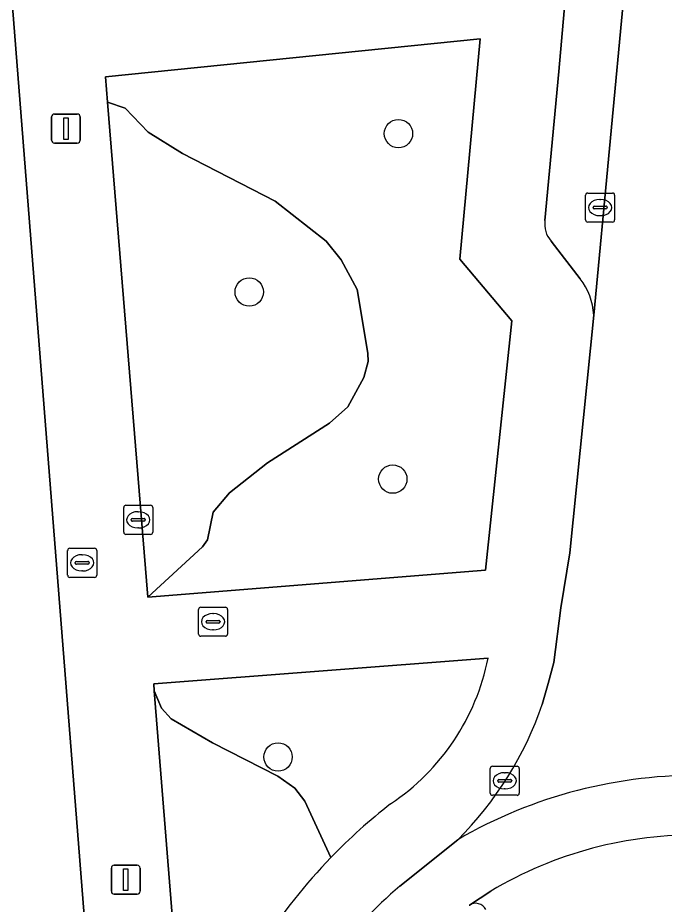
# Model space of a CAD drawing. Extents: x 157793 to 159380, y 380877 to 382313.
# Drawn here: x 158214.85 to 158237.13, y 381113.49 to 381144.02 of the extents above; entities that cross this region are included whole.
import ezdxf

# ---------------------------------------------------------------- set-up
doc = ezdxf.new("R2010")
doc.units = 0
for name, color, linetype in [('IMGEO_Boom', 7, 'Continuous'), ('IMGEO_Brandkraan', 7, 'Continuous'), ('IMGEO_Erf', 7, 'Continuous'), ('IMGEO_Fietspad_gesloten', 7, 'Continuous'), ('IMGEO_Groenvoorziening', 7, 'Continuous'), ('IMGEO_Kolk', 7, 'Continuous'), ('IMGEO_Lichtmast', 7, 'Continuous'), ('IMGEO_Parkeervlak_open', 7, 'Continuous'), ('IMGEO_Rijbaan_lokaal_gesloten', 7, 'Continuous'), ('IMGEO_Rioolput', 7, 'Continuous'), ('IMGEO_Verkeerseiland_open', 7, 'Continuous'), ('IMGEO_Voetpad_open', 7, 'Continuous')]:
    doc.layers.add(name, color=color, linetype=linetype)

msp = doc.modelspace()

# ---------------------------------------------------------------- linework, layer by layer
at = {"layer": 'IMGEO_Boom'}
for centre in [(158227.972, 381140.031), (158222.831, 381134.576), (158227.777, 381128.132), (158223.825, 381118.561)]:
    msp.add_circle(centre, 0.489, dxfattribs=at)
at = {"layer": 'IMGEO_Brandkraan'}
for p, q in [((158216.575, 381124.822), (158216.575, 381125.674)), ((158216.65, 381125.748), (158217.502, 381125.748)), ((158217.576, 381125.674), (158217.576, 381124.822)), ((158217.063, 381125.528), (158217.088, 381125.528)), ((158216.834, 381125.242), (158216.834, 381125.254)), ((158217.272, 381125.205), (158216.874, 381125.205)), ((158216.877, 381125.291), (158217.275, 381125.291)), ((158217.318, 381125.254), (158217.318, 381125.242)), ((158217.502, 381124.748), (158216.65, 381124.748)), ((158217.086, 381124.968), (158217.061, 381124.968))]:
    msp.add_line(p, q, dxfattribs=at)
for points in [[(158216.575, 381124.822), (158216.575, 381125.674)], [(158216.65, 381125.748), (158217.502, 381125.748)], [(158217.576, 381125.674), (158217.576, 381124.822)], [(158217.502, 381124.748), (158216.65, 381124.748)]]:
    msp.add_lwpolyline(points, dxfattribs=at)
for centre, radius, start, end in [((158216.652, 381125.672), 0.0765, 91.552, 178.448), ((158216.652, 381125.672), 0.0765, 91.552, 178.448), ((158217.5, 381125.672), 0.0765, 1.552, 88.448), ((158217.5, 381125.672), 0.0765, 1.552, 88.448), ((158216.874, 381125.251), 0.0403, 85.8775, 175.7526), ((158216.871, 381125.241), 0.0366, 178.938, 274.7102), ((158217.275, 381125.248), 0.043, 264.8664, 352.4533), ((158217.279, 381125.253), 0.0386, 1.7309, 96.639), ((158216.652, 381124.824), 0.0765, 181.552, 268.448), ((158216.652, 381124.824), 0.0765, 181.552, 268.448), ((158217.5, 381124.824), 0.0765, 271.552, 358.448), ((158217.5, 381124.824), 0.0765, 271.552, 358.448)]:
    msp.add_arc(centre, radius, start, end, dxfattribs=at)
for centre, major_axis, ratio, start_param, end_param in [((158217.062, 381125.248), (-0.387, 0.002), 0.722429, 4.712389, 7.853982), ((158217.087, 381125.248), (-0.39, 0.002), 0.717154, 1.570796, 4.712389)]:
    msp.add_ellipse(centre, major_axis=major_axis, ratio=ratio, start_param=start_param, end_param=end_param, dxfattribs=at)
at = {"layer": 'IMGEO_Erf'}
msp.add_lwpolyline([(158168.846, 381096.013), (158217.702, 381106.076), (158217.503, 381108.594), (158207.836, 381230.9)], dxfattribs=at)
at = {"layer": 'IMGEO_Fietspad_gesloten'}
for points in [[(158230.013, 381115.713), (158228.02, 381114.11)], [(158230.407, 381113.456), (158230.417, 381113.462), (158231.156, 381113.939)]]:
    msp.add_lwpolyline(points, dxfattribs=at)
for centre, radius, start, end in [((158238.242, 381101.552), 16.378, 88.8551, 120.1609), ((158238.143, 381102.264), 13.607, 88.7595, 120.8995), ((158237.93, 381102.352), 15.377, 130.1236, 155.2315)]:
    msp.add_arc(centre, radius, start, end, dxfattribs=at)
at = {"layer": 'IMGEO_Groenvoorziening'}
for points in [[(158230.975, 381124.998), (158231.883, 381133.579), (158230.083, 381135.707), (158230.786, 381143.295), (158217.882, 381141.98), (158217.953, 381141.109), (158218.559, 381140.91), (158219.353, 381140.075), (158220.531, 381139.35), (158223.728, 381137.7), (158225.477, 381136.331), (158226.001, 381135.682), (158226.544, 381134.66), (158226.917, 381132.469), (158226.926, 381132.181), (158226.784, 381131.628), (158226.233, 381130.617), (158225.6, 381130.059), (158223.465, 381128.697), (158222.152, 381127.662), (158221.594, 381126.993), (158221.39, 381126.045), (158221.224, 381125.804), (158219.337, 381124.071)], [(158219.337, 381124.071), (158221.224, 381125.804), (158221.39, 381126.045), (158221.594, 381126.993), (158222.152, 381127.662), (158223.465, 381128.697), (158225.6, 381130.059), (158226.233, 381130.617), (158226.784, 381131.628), (158226.926, 381132.181), (158226.917, 381132.469), (158226.544, 381134.66), (158226.001, 381135.682), (158225.477, 381136.331), (158223.728, 381137.7), (158220.531, 381139.35), (158219.353, 381140.075), (158218.559, 381140.91), (158217.953, 381141.109)]]:
    msp.add_lwpolyline(points, close=True, dxfattribs=at)
for points in [[(158231.062, 381121.965), (158219.539, 381121.075), (158219.558, 381120.837), (158219.814, 381120.238), (158220.142, 381119.879), (158221.563, 381119.05), (158223.818, 381117.9), (158224.404, 381117.485), (158224.746, 381117.038), (158225.648, 381115.102)], [(158225.648, 381115.102), (158224.746, 381117.038), (158224.404, 381117.485), (158223.818, 381117.9), (158221.563, 381119.05), (158220.142, 381119.879), (158219.814, 381120.238), (158219.558, 381120.837)], [(158219.558, 381120.837), (158220.532, 381108.688), (158221.534, 381108.719)]]:
    msp.add_lwpolyline(points, dxfattribs=at)
for centre, radius, start, end in [((158223.319, 381123.516), 7.897, 303.7227, 348.6708), ((158239.802, 381101.412), 19.691, 127.9111, 135.9554), ((158239.687, 381101.536), 19.523, 135.9823, 158.4121)]:
    msp.add_arc(centre, radius, start, end, dxfattribs=at)
at = {"layer": 'IMGEO_Kolk'}
for p, q in [((158234.42, 381137.058), (158234.42, 381137.91)), ((158234.495, 381137.984), (158235.347, 381137.984)), ((158235.421, 381137.91), (158235.421, 381137.058)), ((158234.722, 381137.527), (158235.12, 381137.527)), ((158234.908, 381137.764), (158234.933, 381137.764)), ((158234.679, 381137.478), (158234.679, 381137.49)), ((158235.117, 381137.441), (158234.719, 381137.441)), ((158235.163, 381137.49), (158235.163, 381137.478)), ((158235.347, 381136.984), (158234.495, 381136.984)), ((158234.931, 381137.204), (158234.906, 381137.204)), ((158218.507, 381126.303), (158218.507, 381127.155)), ((158218.582, 381127.229), (158219.434, 381127.229)), ((158219.508, 381127.155), (158219.508, 381126.303)), ((158218.995, 381127.009), (158219.02, 381127.009)), ((158218.766, 381126.723), (158218.766, 381126.735)), ((158219.204, 381126.686), (158218.806, 381126.686)), ((158218.809, 381126.772), (158219.207, 381126.772)), ((158219.25, 381126.735), (158219.25, 381126.723)), ((158219.018, 381126.449), (158218.993, 381126.449)), ((158219.434, 381126.229), (158218.582, 381126.229)), ((158231.133, 381117.315), (158231.133, 381118.167)), ((158231.208, 381118.241), (158232.06, 381118.241)), ((158231.621, 381118.021), (158231.646, 381118.021)), ((158232.134, 381118.167), (158232.134, 381117.315)), ((158231.392, 381117.735), (158231.392, 381117.747)), ((158231.83, 381117.698), (158231.432, 381117.698)), ((158231.435, 381117.784), (158231.833, 381117.784)), ((158231.876, 381117.747), (158231.876, 381117.735)), ((158231.644, 381117.461), (158231.619, 381117.461)), ((158232.06, 381117.241), (158231.208, 381117.241))]:
    msp.add_line(p, q, dxfattribs=at)
for points in [[(158234.42, 381137.058), (158234.42, 381137.91)], [(158234.495, 381137.984), (158235.347, 381137.984)], [(158235.421, 381137.91), (158235.421, 381137.058)], [(158235.347, 381136.984), (158234.495, 381136.984)], [(158218.507, 381126.303), (158218.507, 381127.155)], [(158218.582, 381127.229), (158219.434, 381127.229)], [(158219.508, 381127.155), (158219.508, 381126.303)], [(158219.434, 381126.229), (158218.582, 381126.229)], [(158231.133, 381117.315), (158231.133, 381118.167)], [(158231.208, 381118.241), (158232.06, 381118.241)], [(158232.134, 381118.167), (158232.134, 381117.315)], [(158232.06, 381117.241), (158231.208, 381117.241)]]:
    msp.add_lwpolyline(points, dxfattribs=at)
for centre, radius, start, end in [((158234.497, 381137.908), 0.0765, 91.552, 178.448), ((158234.497, 381137.908), 0.0765, 91.552, 178.448), ((158235.345, 381137.908), 0.0765, 1.552, 88.448), ((158235.345, 381137.908), 0.0765, 1.552, 88.448), ((158234.719, 381137.487), 0.0403, 85.8775, 175.7526), ((158235.124, 381137.489), 0.0386, 1.7309, 96.639), ((158234.716, 381137.477), 0.0366, 178.938, 274.7102), ((158235.12, 381137.484), 0.043, 264.8664, 352.4533), ((158234.497, 381137.06), 0.0765, 181.552, 268.448), ((158234.497, 381137.06), 0.0765, 181.552, 268.448), ((158235.345, 381137.06), 0.0765, 271.552, 358.448), ((158235.345, 381137.06), 0.0765, 271.552, 358.448), ((158218.584, 381127.153), 0.0765, 91.552, 178.448), ((158218.584, 381127.153), 0.0765, 91.552, 178.448), ((158219.432, 381127.153), 0.0765, 1.552, 88.448), ((158219.432, 381127.153), 0.0765, 1.552, 88.448), ((158218.806, 381126.732), 0.0403, 85.8775, 175.7526), ((158218.803, 381126.722), 0.0366, 178.938, 274.7102), ((158219.207, 381126.729), 0.043, 264.8664, 352.4533), ((158219.211, 381126.734), 0.0386, 1.7309, 96.639), ((158218.584, 381126.305), 0.0765, 181.552, 268.448), ((158218.584, 381126.305), 0.0765, 181.552, 268.448), ((158219.432, 381126.305), 0.0765, 271.552, 358.448), ((158219.432, 381126.305), 0.0765, 271.552, 358.448), ((158231.21, 381118.165), 0.0765, 91.552, 178.448), ((158231.21, 381118.165), 0.0765, 91.552, 178.448), ((158232.058, 381118.165), 0.0765, 1.552, 88.448), ((158232.058, 381118.165), 0.0765, 1.552, 88.448), ((158231.432, 381117.744), 0.0403, 85.8775, 175.7526), ((158231.429, 381117.734), 0.0366, 178.938, 274.7102), ((158231.833, 381117.741), 0.043, 264.8664, 352.4533), ((158231.837, 381117.746), 0.0386, 1.7309, 96.639), ((158231.21, 381117.317), 0.0765, 181.552, 268.448), ((158231.21, 381117.317), 0.0765, 181.552, 268.448), ((158232.058, 381117.317), 0.0765, 271.552, 358.448), ((158232.058, 381117.317), 0.0765, 271.552, 358.448)]:
    msp.add_arc(centre, radius, start, end, dxfattribs=at)
for centre, major_axis, ratio, start_param, end_param in [((158234.907, 381137.484), (-0.387, 0.002), 0.722429, 4.712389, 7.853982), ((158234.932, 381137.484), (-0.39, 0.002), 0.717154, 1.570796, 4.712389), ((158218.994, 381126.729), (-0.387, 0.002), 0.722429, 4.712389, 7.853982), ((158219.019, 381126.729), (-0.39, 0.002), 0.717154, 1.570796, 4.712389), ((158231.62, 381117.741), (-0.387, 0.002), 0.722429, 4.712389, 7.853982), ((158231.645, 381117.741), (-0.39, 0.002), 0.717154, 1.570796, 4.712389)]:
    msp.add_ellipse(centre, major_axis=major_axis, ratio=ratio, start_param=start_param, end_param=end_param, dxfattribs=at)
at = {"layer": 'IMGEO_Lichtmast'}
for p, q in [((158216.018, 381139.804), (158216.018, 381140.604)), ((158216.018, 381140.604), (158216.018, 381139.804)), ((158216.118, 381140.704), (158216.908, 381140.704)), ((158216.908, 381140.704), (158216.118, 381140.704)), ((158217.008, 381140.604), (158217.008, 381139.804)), ((158217.008, 381139.804), (158217.008, 381140.604)), ((158216.908, 381139.704), (158216.118, 381139.704)), ((158216.118, 381139.704), (158216.908, 381139.704)), ((158218.082, 381113.935), (158218.082, 381114.735)), ((158218.082, 381114.735), (158218.082, 381113.935)), ((158218.182, 381114.835), (158218.972, 381114.835)), ((158218.972, 381114.835), (158218.182, 381114.835)), ((158219.072, 381114.735), (158219.072, 381113.935)), ((158219.072, 381113.935), (158219.072, 381114.735)), ((158218.972, 381113.835), (158218.182, 381113.835)), ((158218.182, 381113.835), (158218.972, 381113.835))]:
    msp.add_line(p, q, dxfattribs=at)
for points in [[(158216.438, 381140.579), (158216.588, 381140.579), (158216.588, 381139.829), (158216.438, 381139.829), (158216.438, 381140.579)], [(158218.502, 381114.71), (158218.652, 381114.71), (158218.652, 381113.96), (158218.502, 381113.96), (158218.502, 381114.71)]]:
    msp.add_lwpolyline(points, dxfattribs=at)
for centre, start, end in [((158216.118, 381140.604), 90, 180), ((158216.118, 381140.604), 90, 180), ((158216.908, 381140.604), 0, 90), ((158216.908, 381140.604), 360, 90), ((158216.118, 381139.804), 180, 270), ((158216.118, 381139.804), 180, 270), ((158216.908, 381139.804), 270, 0), ((158216.908, 381139.804), 270, 0), ((158218.182, 381114.735), 90, 180), ((158218.182, 381114.735), 90, 180), ((158218.972, 381114.735), 0, 90), ((158218.972, 381114.735), 360, 90), ((158218.182, 381113.935), 180, 270), ((158218.182, 381113.935), 180, 270), ((158218.972, 381113.935), 270, 0), ((158218.972, 381113.935), 270, 0)]:
    msp.add_arc(centre, 0.1, start, end, dxfattribs=at)
at = {"layer": 'IMGEO_Parkeervlak_open'}
for points in [[(158233.924, 381147.017), (158233.497, 381142.169), (158233.019, 381137.041)], [(158234.7, 381133.783), (158235.783, 381145.274)], [(158233.232, 381136.329), (158234.234, 381135.034)]]:
    msp.add_lwpolyline(points, dxfattribs=at)
for centre, radius, start, end in [((158233.873, 381136.909), 0.864, 171.1786, 222.1313), ((158232.471, 381133.665), 2.232, 3.0335, 37.8274)]:
    msp.add_arc(centre, radius, start, end, dxfattribs=at)
at = {"layer": 'IMGEO_Rijbaan_lokaal_gesloten'}
for points in [[(158235.783, 381145.274), (158234.7, 381133.783), (158233.876, 381125.597), (158233.568, 381123.703), (158233.327, 381121.817), (158233.128, 381121.096), (158232.928, 381120.369)], [(158231.156, 381113.939), (158230.417, 381113.462)]]:
    msp.add_lwpolyline(points, dxfattribs=at)
for centre, radius, start, end in [((158221.463, 381124.307), 12.123, 314.8553, 341.0455), ((158238.242, 381101.552), 16.378, 88.8551, 120.1609), ((158238.143, 381102.264), 13.607, 88.7595, 120.8995), ((158230.629, 381113.123), 0.4, 27.8483, 122.0874)]:
    msp.add_arc(centre, radius, start, end, dxfattribs=at)
at = {"layer": 'IMGEO_Rioolput'}
for p, q in [((158221.084, 381122.792), (158221.084, 381123.644)), ((158221.159, 381123.718), (158222.011, 381123.718)), ((158221.572, 381123.498), (158221.597, 381123.498)), ((158222.085, 381123.644), (158222.085, 381122.792)), ((158221.343, 381123.212), (158221.343, 381123.224)), ((158221.386, 381123.261), (158221.784, 381123.261)), ((158221.827, 381123.224), (158221.827, 381123.212)), ((158221.781, 381123.175), (158221.383, 381123.175)), ((158221.595, 381122.938), (158221.57, 381122.938)), ((158222.011, 381122.718), (158221.159, 381122.718))]:
    msp.add_line(p, q, dxfattribs=at)
for points in [[(158221.084, 381122.792), (158221.084, 381123.644)], [(158221.159, 381123.718), (158222.011, 381123.718)], [(158222.085, 381123.644), (158222.085, 381122.792)], [(158222.011, 381122.718), (158221.159, 381122.718)]]:
    msp.add_lwpolyline(points, dxfattribs=at)
for centre, radius, start, end in [((158221.161, 381123.642), 0.0765, 91.552, 178.448), ((158221.161, 381123.642), 0.0765, 91.552, 178.448), ((158222.009, 381123.642), 0.0765, 1.552, 88.448), ((158222.009, 381123.642), 0.0765, 1.552, 88.448), ((158221.383, 381123.221), 0.0403, 85.8775, 175.7526), ((158221.38, 381123.211), 0.0366, 178.938, 274.7102), ((158221.784, 381123.218), 0.043, 264.8664, 352.4533), ((158221.788, 381123.223), 0.0386, 1.7309, 96.639), ((158221.161, 381122.794), 0.0765, 181.552, 268.448), ((158221.161, 381122.794), 0.0765, 181.552, 268.448), ((158222.009, 381122.794), 0.0765, 271.552, 358.448), ((158222.009, 381122.794), 0.0765, 271.552, 358.448)]:
    msp.add_arc(centre, radius, start, end, dxfattribs=at)
for centre, major_axis, ratio, start_param, end_param in [((158221.571, 381123.218), (-0.387, 0.002), 0.722429, 4.712389, 7.853982), ((158221.596, 381123.218), (-0.39, 0.002), 0.717154, 1.570796, 4.712389)]:
    msp.add_ellipse(centre, major_axis=major_axis, ratio=ratio, start_param=start_param, end_param=end_param, dxfattribs=at)
at = {"layer": 'IMGEO_Verkeerseiland_open'}
msp.add_arc((158230.629, 381113.123), 0.4, 27.8483, 122.0874, dxfattribs=at)
at = {"layer": 'IMGEO_Voetpad_open'}
for points in [[(158205.551, 381319.116), (158200.897, 381318.677), (158207.836, 381230.9), (158217.503, 381108.594), (158220.532, 381108.688), (158219.558, 381120.837), (158219.539, 381121.075), (158231.062, 381121.965)], [(158233.019, 381137.041), (158233.497, 381142.169), (158233.924, 381147.017)], [(158234.234, 381135.034), (158233.232, 381136.329)], [(158232.928, 381120.369), (158233.128, 381121.096), (158233.327, 381121.817), (158233.568, 381123.703), (158233.876, 381125.597), (158234.7, 381133.783)], [(158228.02, 381114.11), (158230.013, 381115.713)]]:
    msp.add_lwpolyline(points, dxfattribs=at)
msp.add_lwpolyline([(158230.786, 381143.295), (158230.083, 381135.707), (158231.883, 381133.579), (158230.975, 381124.998), (158219.337, 381124.071), (158217.953, 381141.109), (158217.882, 381141.98)], close=True, dxfattribs=at)
for centre, radius, start, end in [((158233.873, 381136.909), 0.864, 171.1786, 222.1313), ((158232.471, 381133.665), 2.232, 3.0335, 37.8274), ((158223.319, 381123.516), 7.897, 303.7227, 348.6708), ((158221.463, 381124.307), 12.123, 314.8553, 341.0455), ((158239.802, 381101.412), 19.691, 127.9111, 135.9554), ((158239.687, 381101.536), 19.523, 135.9823, 158.4121), ((158237.93, 381102.352), 15.377, 130.1236, 155.2315)]:
    msp.add_arc(centre, radius, start, end, dxfattribs=at)

doc.saveas('drawing.dxf')
